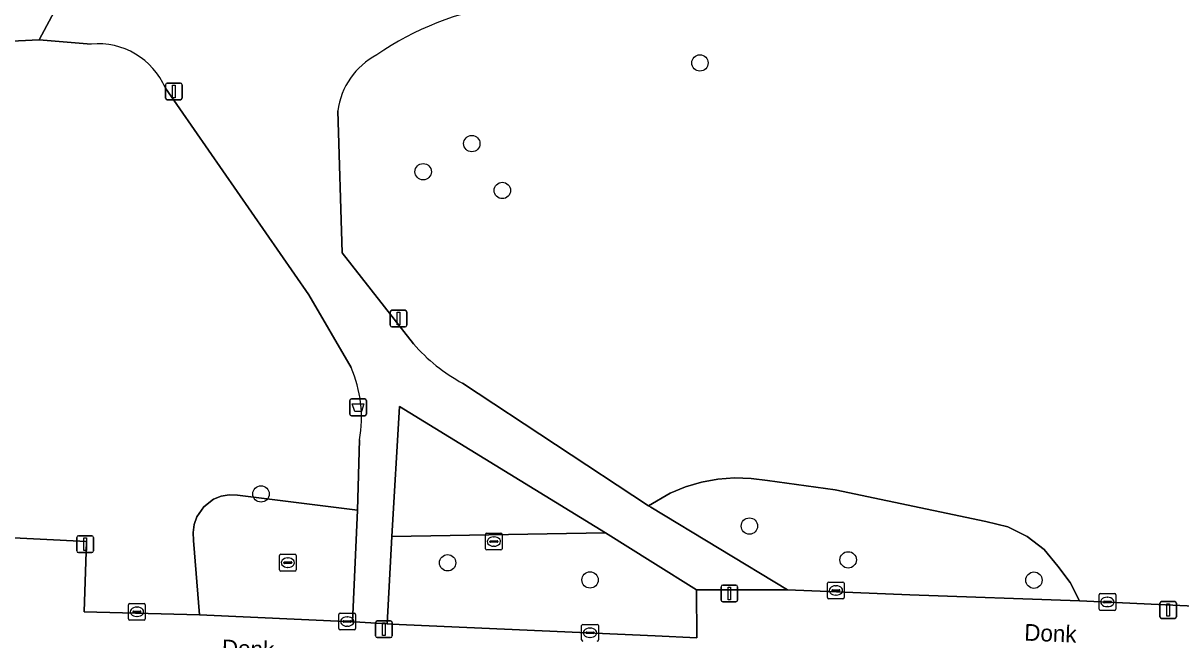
# Model space of a CAD drawing. Extents: x 162989 to 165008, y 383432 to 384338.
# Drawn here: x 164462.2 to 164531.4, y 383904.2 to 383941.1 of the extents above; entities that cross this region are included whole.
import ezdxf

# ---------------------------------------------------------------- set-up
doc = ezdxf.new("R2010")
doc.units = 0
for name, color, linetype in [('IMGEO_Afvalbak', 7, 'Continuous'), ('IMGEO_Boom', 7, 'Continuous'), ('IMGEO_Groenvoorziening', 7, 'Continuous'), ('IMGEO_Kolk', 7, 'Continuous'), ('IMGEO_Lichtmast', 7, 'Continuous'), ('IMGEO_Openbare_ruimte_label', 7, 'Continuous'), ('IMGEO_Rioolput', 7, 'Continuous'), ('IMGEO_Verkeersbordpaal', 7, 'Continuous'), ('IMGEO_Voetpad_gesloten', 7, 'Continuous'), ('IMGEO_Voetpad_open', 7, 'Continuous')]:
    doc.layers.add(name, color=color, linetype=linetype)

msp = doc.modelspace()

# ---------------------------------------------------------------- linework, layer by layer
at = {"layer": 'IMGEO_Afvalbak'}
for p, q in [((164481.745, 383917.756), (164481.745, 383918.556)), ((164481.745, 383918.556), (164481.745, 383917.756)), ((164481.845, 383918.656), (164482.635, 383918.656)), ((164482.635, 383918.656), (164481.845, 383918.656)), ((164482.735, 383918.556), (164482.735, 383917.756)), ((164482.735, 383917.756), (164482.735, 383918.556)), ((164482.635, 383917.656), (164481.845, 383917.656)), ((164481.845, 383917.656), (164482.635, 383917.656))]:
    msp.add_line(p, q, dxfattribs=at)
msp.add_lwpolyline([(164481.888, 383918.37), (164482.592, 383918.37), (164482.443, 383917.9), (164482.037, 383917.9), (164481.888, 383918.37)], dxfattribs=at)
for centre, start, end in [((164481.845, 383918.556), 90, 180), ((164481.845, 383918.556), 90, 180), ((164482.635, 383918.556), 0, 90), ((164482.635, 383918.556), 360, 90), ((164481.845, 383917.756), 180, 270), ((164481.845, 383917.756), 180, 270), ((164482.635, 383917.756), 270, 0), ((164482.635, 383917.756), 270, 0)]:
    msp.add_arc(centre, 0.1, start, end, dxfattribs=at)
at = {"layer": 'IMGEO_Boom'}
for centre in [(164502.679, 383938.768), (164489.039, 383933.94), (164486.13, 383932.255), (164490.863, 383931.134), (164476.435, 383912.973), (164505.638, 383911.049), (164487.59, 383908.851), (164511.541, 383909.029), (164496.106, 383907.828), (164522.646, 383907.813)]:
    msp.add_circle(centre, 0.489, dxfattribs=at)
at = {"layer": 'IMGEO_Groenvoorziening'}
for points in [[(164466.285, 383939.899), (164463.164, 383940.151), (164454.97, 383939.759), (164443.613, 383929.894), (164430.791, 383934.62), (164424.857, 383934.827)], [(164481.823, 383920.545), (164479.303, 383924.894), (164470.717, 383937.265)], [(164481.033, 383935.897), (164481.287, 383927.408), (164485.547, 383921.952)], [(164488.488, 383919.594), (164499.609, 383912.255), (164500.898, 383913.028), (164501.819, 383913.405), (164502.774, 383913.683), (164503.753, 383913.86), (164504.746, 383913.933), (164505.74, 383913.902), (164506.726, 383913.768), (164510.766, 383913.227), (164519.779, 383911.317), (164521.09, 383910.996), (164522.245, 383910.432), (164523.256, 383909.64), (164524.081, 383908.655), (164524.823, 383907.665), (164525.367, 383906.572), (164544.662, 383905.672)], [(164460.037, 383910.421), (164466.006, 383910.13), (164465.853, 383905.927), (164472.757, 383905.748), (164472.405, 383910.181), (164472.369, 383910.668), (164472.435, 383911.151), (164472.6, 383911.611), (164473.017, 383912.211), (164473.599, 383912.653), (164474.05, 383912.837), (164474.531, 383912.924), (164475.037, 383912.906), (164482.212, 383911.994), (164482.331, 383916.217)]]:
    msp.add_lwpolyline(points, dxfattribs=at)
for points in [[(164484.718, 383918.201), (164484.258, 383910.418), (164497.024, 383910.645)], [(164519.779, 383911.317), (164510.766, 383913.227), (164506.726, 383913.768), (164505.74, 383913.902), (164504.746, 383913.933), (164503.753, 383913.86), (164502.774, 383913.683), (164501.819, 383913.405), (164500.898, 383913.028), (164499.609, 383912.255), (164499.74, 383912.173), (164507.921, 383907.228), (164515.234, 383906.928), (164525.367, 383906.572), (164524.823, 383907.665), (164524.081, 383908.655), (164523.256, 383909.64), (164522.245, 383910.432), (164521.09, 383910.996)], [(164482.212, 383911.994), (164475.037, 383912.906), (164474.531, 383912.924), (164474.05, 383912.837), (164473.599, 383912.653), (164473.017, 383912.211), (164472.6, 383911.611), (164472.435, 383911.151), (164472.369, 383910.668), (164472.405, 383910.181), (164472.757, 383905.748), (164481.901, 383905.323)], [(164499.865, 383908.866), (164497.024, 383910.645), (164484.258, 383910.418), (164483.978, 383905.2), (164484.24, 383905.184), (164500, 383904.476), (164502.498, 383904.364), (164502.48, 383907.228)]]:
    msp.add_lwpolyline(points, close=True, dxfattribs=at)
for centre, radius, start, end in [((164493.503, 383924.547), 17.866, 98.37982, 124.62226), ((164466.684, 383935.525), 4.392, 23.33617, 95.21661), ((164485.414, 383935.344), 4.416, 117.83635, 172.81068), ((164493.834, 383929.275), 11.059, 221.46559, 241.09136), ((164474.772, 383917.524), 7.671, 350.19368, 23.19527)]:
    msp.add_arc(centre, radius, start, end, dxfattribs=at)
at = {"layer": 'IMGEO_Kolk'}
for p, q in [((164510.304, 383906.772), (164510.304, 383907.624)), ((164510.379, 383907.698), (164511.231, 383907.698)), ((164510.563, 383907.192), (164510.563, 383907.204)), ((164511.001, 383907.155), (164510.603, 383907.155)), ((164510.606, 383907.241), (164511.004, 383907.241)), ((164510.792, 383907.478), (164510.817, 383907.478)), ((164511.047, 383907.204), (164511.047, 383907.192)), ((164511.305, 383907.624), (164511.305, 383906.772)), ((164511.231, 383906.698), (164510.379, 383906.698)), ((164510.815, 383906.918), (164510.79, 383906.918)), ((164526.539, 383906.081), (164526.539, 383906.933)), ((164526.614, 383907.007), (164527.466, 383907.007)), ((164526.798, 383906.501), (164526.798, 383906.513)), ((164527.236, 383906.464), (164526.838, 383906.464)), ((164526.841, 383906.55), (164527.239, 383906.55)), ((164527.027, 383906.787), (164527.052, 383906.787)), ((164527.282, 383906.513), (164527.282, 383906.501)), ((164527.54, 383906.933), (164527.54, 383906.081)), ((164468.516, 383905.494), (164468.516, 383906.346)), ((164468.591, 383906.42), (164469.443, 383906.42)), ((164468.775, 383905.914), (164468.775, 383905.926)), ((164469.213, 383905.877), (164468.815, 383905.877)), ((164468.818, 383905.963), (164469.216, 383905.963)), ((164469.004, 383906.2), (164469.029, 383906.2)), ((164469.259, 383905.926), (164469.259, 383905.914)), ((164469.517, 383906.346), (164469.517, 383905.494)), ((164481.088, 383904.911), (164481.088, 383905.763)), ((164481.163, 383905.837), (164482.015, 383905.837)), ((164482.089, 383905.763), (164482.089, 383904.911)), ((164527.466, 383906.007), (164526.614, 383906.007)), ((164527.05, 383906.227), (164527.025, 383906.227)), ((164469.443, 383905.42), (164468.591, 383905.42)), ((164469.027, 383905.64), (164469.002, 383905.64)), ((164481.347, 383905.331), (164481.347, 383905.343)), ((164481.785, 383905.294), (164481.387, 383905.294)), ((164481.39, 383905.38), (164481.788, 383905.38)), ((164481.576, 383905.617), (164481.601, 383905.617)), ((164481.831, 383905.343), (164481.831, 383905.331)), ((164495.606, 383904.24), (164495.606, 383905.092)), ((164495.681, 383905.166), (164496.533, 383905.166)), ((164496.607, 383905.092), (164496.607, 383904.24)), ((164482.015, 383904.837), (164481.163, 383904.837)), ((164481.599, 383905.057), (164481.574, 383905.057)), ((164495.865, 383904.66), (164495.865, 383904.672)), ((164496.303, 383904.623), (164495.905, 383904.623)), ((164495.908, 383904.709), (164496.306, 383904.709)), ((164496.117, 383904.386), (164496.092, 383904.386)), ((164496.094, 383904.946), (164496.119, 383904.946)), ((164496.349, 383904.672), (164496.349, 383904.66))]:
    msp.add_line(p, q, dxfattribs=at)
for points in [[(164510.304, 383906.772), (164510.304, 383907.624)], [(164510.379, 383907.698), (164511.231, 383907.698)], [(164511.305, 383907.624), (164511.305, 383906.772)], [(164511.231, 383906.698), (164510.379, 383906.698)], [(164526.539, 383906.081), (164526.539, 383906.933)], [(164526.614, 383907.007), (164527.466, 383907.007)], [(164527.54, 383906.933), (164527.54, 383906.081)], [(164468.516, 383905.494), (164468.516, 383906.346)], [(164468.591, 383906.42), (164469.443, 383906.42)], [(164469.517, 383906.346), (164469.517, 383905.494)], [(164481.088, 383904.911), (164481.088, 383905.763)], [(164481.163, 383905.837), (164482.015, 383905.837)], [(164482.089, 383905.763), (164482.089, 383904.911)], [(164527.466, 383906.007), (164526.614, 383906.007)], [(164469.443, 383905.42), (164468.591, 383905.42)], [(164495.606, 383904.24), (164495.606, 383905.092)], [(164495.681, 383905.166), (164496.533, 383905.166)], [(164496.607, 383905.092), (164496.607, 383904.24)], [(164482.015, 383904.837), (164481.163, 383904.837)]]:
    msp.add_lwpolyline(points, dxfattribs=at)
for centre, radius, start, end in [((164510.381, 383907.622), 0.0765, 91.55205, 178.44795), ((164510.381, 383907.622), 0.0765, 91.55205, 178.44795), ((164510.603, 383907.201), 0.0403, 85.87752, 175.75265), ((164510.6, 383907.191), 0.0366, 178.93798, 274.71019), ((164511.004, 383907.198), 0.043, 264.86636, 352.45326), ((164511.008, 383907.203), 0.0386, 1.73085, 96.63898), ((164511.229, 383907.622), 0.0765, 1.55205, 88.44795), ((164511.229, 383907.622), 0.0765, 1.55205, 88.44795), ((164510.381, 383906.774), 0.0765, 181.55205, 268.44795), ((164510.381, 383906.774), 0.0765, 181.55205, 268.44795), ((164511.229, 383906.774), 0.0765, 271.55205, 358.44795), ((164511.229, 383906.774), 0.0765, 271.55205, 358.44795), ((164526.616, 383906.931), 0.0765, 91.55205, 178.44795), ((164526.616, 383906.931), 0.0765, 91.55205, 178.44795), ((164526.838, 383906.51), 0.0403, 85.87752, 175.75265), ((164526.835, 383906.5), 0.0366, 178.93798, 274.71019), ((164527.239, 383906.507), 0.043, 264.86636, 352.45326), ((164527.243, 383906.512), 0.0386, 1.73085, 96.63898), ((164527.464, 383906.931), 0.0765, 1.55205, 88.44795), ((164527.464, 383906.931), 0.0765, 1.55205, 88.44795), ((164468.593, 383906.344), 0.0765, 91.55205, 178.44795), ((164468.593, 383906.344), 0.0765, 91.55205, 178.44795), ((164468.815, 383905.923), 0.0403, 85.87752, 175.75265), ((164468.812, 383905.913), 0.0366, 178.93798, 274.71019), ((164469.216, 383905.92), 0.043, 264.86636, 352.45326), ((164469.22, 383905.925), 0.0386, 1.73085, 96.63898), ((164469.441, 383906.344), 0.0765, 1.55205, 88.44795), ((164469.441, 383906.344), 0.0765, 1.55205, 88.44795), ((164481.165, 383905.761), 0.0765, 91.55205, 178.44795), ((164481.165, 383905.761), 0.0765, 91.55205, 178.44795), ((164482.013, 383905.761), 0.0765, 1.55205, 88.44795), ((164482.013, 383905.761), 0.0765, 1.55205, 88.44795), ((164526.616, 383906.083), 0.0765, 181.55205, 268.44795), ((164526.616, 383906.083), 0.0765, 181.55205, 268.44795), ((164527.464, 383906.083), 0.0765, 271.55205, 358.44795), ((164527.464, 383906.083), 0.0765, 271.55205, 358.44795), ((164468.593, 383905.496), 0.0765, 181.55205, 268.44795), ((164468.593, 383905.496), 0.0765, 181.55205, 268.44795), ((164469.441, 383905.496), 0.0765, 271.55205, 358.44795), ((164469.441, 383905.496), 0.0765, 271.55205, 358.44795), ((164481.387, 383905.34), 0.0403, 85.87752, 175.75265), ((164481.384, 383905.33), 0.0366, 178.93798, 274.71019), ((164481.788, 383905.337), 0.043, 264.86636, 352.45326), ((164481.792, 383905.342), 0.0386, 1.73085, 96.63898), ((164495.683, 383905.09), 0.0765, 91.55205, 178.44795), ((164495.683, 383905.09), 0.0765, 91.55205, 178.44795), ((164496.531, 383905.09), 0.0765, 1.55205, 88.44795), ((164496.531, 383905.09), 0.0765, 1.55205, 88.44795), ((164481.165, 383904.913), 0.0765, 181.55205, 268.44795), ((164481.165, 383904.913), 0.0765, 181.55205, 268.44795), ((164482.013, 383904.913), 0.0765, 271.55205, 358.44795), ((164482.013, 383904.913), 0.0765, 271.55205, 358.44795), ((164495.905, 383904.669), 0.0403, 85.87752, 175.75265), ((164495.902, 383904.659), 0.0366, 178.93798, 274.71019), ((164496.306, 383904.666), 0.043, 264.86636, 352.45326), ((164496.31, 383904.671), 0.0386, 1.73085, 96.63898), ((164495.683, 383904.242), 0.0765, 181.55205, 268.44795), ((164495.683, 383904.242), 0.0765, 181.55205, 268.44795), ((164496.531, 383904.242), 0.0765, 271.55205, 358.44795), ((164496.531, 383904.242), 0.0765, 271.55205, 358.44795)]:
    msp.add_arc(centre, radius, start, end, dxfattribs=at)
for centre, major_axis, ratio, start_param, end_param in [((164510.791, 383907.198), (-0.387, 0.002), 0.722429, 4.712389, 7.853982), ((164510.816, 383907.198), (-0.39, 0.002), 0.717154, 1.570796, 4.712389), ((164527.026, 383906.507), (-0.387, 0.002), 0.722429, 4.712389, 7.853982), ((164527.051, 383906.507), (-0.39, 0.002), 0.717154, 1.570796, 4.712389), ((164469.003, 383905.92), (-0.387, 0.002), 0.722429, 4.712389, 7.853982), ((164469.028, 383905.92), (-0.39, 0.002), 0.717154, 1.570796, 4.712389), ((164481.575, 383905.337), (-0.387, 0.002), 0.722429, 4.712389, 7.853982), ((164481.6, 383905.337), (-0.39, 0.002), 0.717154, 1.570796, 4.712389), ((164496.093, 383904.666), (-0.387, 0.002), 0.722429, 4.712389, 7.853982), ((164496.118, 383904.666), (-0.39, 0.002), 0.717154, 1.570796, 4.712389)]:
    msp.add_ellipse(centre, major_axis=major_axis, ratio=ratio, start_param=start_param, end_param=end_param, dxfattribs=at)
at = {"layer": 'IMGEO_Lichtmast'}
for p, q in [((164470.729, 383936.66), (164470.729, 383937.46)), ((164470.729, 383937.46), (164470.729, 383936.66)), ((164470.829, 383937.56), (164471.619, 383937.56)), ((164471.619, 383937.56), (164470.829, 383937.56)), ((164471.719, 383937.46), (164471.719, 383936.66)), ((164471.719, 383936.66), (164471.719, 383937.46)), ((164471.619, 383936.56), (164470.829, 383936.56)), ((164470.829, 383936.56), (164471.619, 383936.56)), ((164465.424, 383909.566), (164465.424, 383910.366)), ((164465.424, 383910.366), (164465.424, 383909.566)), ((164465.524, 383910.466), (164466.314, 383910.466)), ((164466.314, 383910.466), (164465.524, 383910.466)), ((164466.414, 383910.366), (164466.414, 383909.566)), ((164466.414, 383909.566), (164466.414, 383910.366)), ((164466.314, 383909.466), (164465.524, 383909.466)), ((164465.524, 383909.466), (164466.314, 383909.466)), ((164503.94, 383906.619), (164503.94, 383907.419)), ((164503.94, 383907.419), (164503.94, 383906.619)), ((164504.04, 383907.519), (164504.83, 383907.519)), ((164504.83, 383907.519), (164504.04, 383907.519)), ((164504.93, 383907.419), (164504.93, 383906.619)), ((164504.93, 383906.619), (164504.93, 383907.419)), ((164504.83, 383906.519), (164504.04, 383906.519)), ((164504.04, 383906.519), (164504.83, 383906.519)), ((164530.278, 383906.527), (164531.068, 383906.527)), ((164531.068, 383906.527), (164530.278, 383906.527)), ((164530.178, 383905.627), (164530.178, 383906.427)), ((164530.178, 383906.427), (164530.178, 383905.627)), ((164531.168, 383906.427), (164531.168, 383905.627)), ((164531.168, 383905.627), (164531.168, 383906.427)), ((164483.287, 383904.477), (164483.287, 383905.277)), ((164483.287, 383905.277), (164483.287, 383904.477)), ((164483.387, 383905.377), (164484.177, 383905.377)), ((164484.177, 383905.377), (164483.387, 383905.377)), ((164484.277, 383905.277), (164484.277, 383904.477)), ((164484.277, 383904.477), (164484.277, 383905.277)), ((164531.068, 383905.527), (164530.278, 383905.527)), ((164530.278, 383905.527), (164531.068, 383905.527)), ((164484.177, 383904.377), (164483.387, 383904.377)), ((164483.387, 383904.377), (164484.177, 383904.377))]:
    msp.add_line(p, q, dxfattribs=at)
for points in [[(164471.149, 383937.435), (164471.299, 383937.435), (164471.299, 383936.685), (164471.149, 383936.685), (164471.149, 383937.435)], [(164465.844, 383910.341), (164465.994, 383910.341), (164465.994, 383909.591), (164465.844, 383909.591), (164465.844, 383910.341)], [(164504.36, 383907.394), (164504.51, 383907.394), (164504.51, 383906.644), (164504.36, 383906.644), (164504.36, 383907.394)], [(164530.598, 383906.402), (164530.748, 383906.402), (164530.748, 383905.652), (164530.598, 383905.652), (164530.598, 383906.402)], [(164483.707, 383905.252), (164483.857, 383905.252), (164483.857, 383904.502), (164483.707, 383904.502), (164483.707, 383905.252)]]:
    msp.add_lwpolyline(points, dxfattribs=at)
for centre, start, end in [((164470.829, 383937.46), 90, 180), ((164470.829, 383937.46), 90, 180), ((164471.619, 383937.46), 0, 90), ((164471.619, 383937.46), 360, 90), ((164470.829, 383936.66), 180, 270), ((164470.829, 383936.66), 180, 270), ((164471.619, 383936.66), 270, 0), ((164471.619, 383936.66), 270, 0), ((164465.524, 383910.366), 90, 180), ((164465.524, 383910.366), 90, 180), ((164466.314, 383910.366), 0, 90), ((164466.314, 383910.366), 360, 90), ((164465.524, 383909.566), 180, 270), ((164465.524, 383909.566), 180, 270), ((164466.314, 383909.566), 270, 0), ((164466.314, 383909.566), 270, 0), ((164504.04, 383907.419), 90, 180), ((164504.04, 383907.419), 90, 180), ((164504.83, 383907.419), 0, 90), ((164504.83, 383907.419), 360, 90), ((164504.04, 383906.619), 180, 270), ((164504.04, 383906.619), 180, 270), ((164504.83, 383906.619), 270, 0), ((164504.83, 383906.619), 270, 0), ((164530.278, 383906.427), 90, 180), ((164530.278, 383906.427), 90, 180), ((164531.068, 383906.427), 0, 90), ((164531.068, 383906.427), 360, 90), ((164483.387, 383905.277), 90, 180), ((164483.387, 383905.277), 90, 180), ((164484.177, 383905.277), 0, 90), ((164484.177, 383905.277), 360, 90), ((164530.278, 383905.627), 180, 270), ((164530.278, 383905.627), 180, 270), ((164531.068, 383905.627), 270, 0), ((164531.068, 383905.627), 270, 0), ((164483.387, 383904.477), 180, 270), ((164483.387, 383904.477), 180, 270), ((164484.177, 383904.477), 270, 0), ((164484.177, 383904.477), 270, 0)]:
    msp.add_arc(centre, 0.1, start, end, dxfattribs=at)
at = {"layer": 'IMGEO_Rioolput'}
for p, q in [((164489.93, 383910.622), (164490.782, 383910.622)), ((164489.855, 383909.696), (164489.855, 383910.548)), ((164490.114, 383910.116), (164490.114, 383910.128)), ((164490.552, 383910.079), (164490.154, 383910.079)), ((164490.157, 383910.165), (164490.555, 383910.165)), ((164490.343, 383910.402), (164490.368, 383910.402)), ((164490.598, 383910.128), (164490.598, 383910.116)), ((164490.856, 383910.548), (164490.856, 383909.696)), ((164477.538, 383908.434), (164477.538, 383909.286)), ((164477.613, 383909.36), (164478.465, 383909.36)), ((164478.539, 383909.286), (164478.539, 383908.434)), ((164490.782, 383909.622), (164489.93, 383909.622)), ((164490.366, 383909.842), (164490.341, 383909.842)), ((164477.797, 383908.854), (164477.797, 383908.866)), ((164478.235, 383908.817), (164477.837, 383908.817)), ((164477.84, 383908.903), (164478.238, 383908.903)), ((164478.049, 383908.58), (164478.024, 383908.58)), ((164478.026, 383909.14), (164478.051, 383909.14)), ((164478.281, 383908.866), (164478.281, 383908.854)), ((164478.465, 383908.36), (164477.613, 383908.36))]:
    msp.add_line(p, q, dxfattribs=at)
for points in [[(164489.93, 383910.622), (164490.782, 383910.622)], [(164489.855, 383909.696), (164489.855, 383910.548)], [(164490.856, 383910.548), (164490.856, 383909.696)], [(164477.538, 383908.434), (164477.538, 383909.286)], [(164477.613, 383909.36), (164478.465, 383909.36)], [(164478.539, 383909.286), (164478.539, 383908.434)], [(164490.782, 383909.622), (164489.93, 383909.622)], [(164478.465, 383908.36), (164477.613, 383908.36)]]:
    msp.add_lwpolyline(points, dxfattribs=at)
for centre, radius, start, end in [((164489.932, 383910.546), 0.0765, 91.55205, 178.44795), ((164489.932, 383910.546), 0.0765, 91.55205, 178.44795), ((164490.78, 383910.546), 0.0765, 1.55205, 88.44795), ((164490.78, 383910.546), 0.0765, 1.55205, 88.44795), ((164490.154, 383910.125), 0.0403, 85.87752, 175.75265), ((164490.151, 383910.115), 0.0366, 178.93798, 274.71019), ((164490.555, 383910.122), 0.043, 264.86636, 352.45326), ((164490.559, 383910.127), 0.0386, 1.73085, 96.63898), ((164477.615, 383909.284), 0.0765, 91.55205, 178.44795), ((164477.615, 383909.284), 0.0765, 91.55205, 178.44795), ((164478.463, 383909.284), 0.0765, 1.55205, 88.44795), ((164478.463, 383909.284), 0.0765, 1.55205, 88.44795), ((164489.932, 383909.698), 0.0765, 181.55205, 268.44795), ((164489.932, 383909.698), 0.0765, 181.55205, 268.44795), ((164490.78, 383909.698), 0.0765, 271.55205, 358.44795), ((164490.78, 383909.698), 0.0765, 271.55205, 358.44795), ((164477.837, 383908.863), 0.0403, 85.87752, 175.75265), ((164477.834, 383908.853), 0.0366, 178.93798, 274.71019), ((164478.238, 383908.86), 0.043, 264.86636, 352.45326), ((164478.242, 383908.865), 0.0386, 1.73085, 96.63898), ((164477.615, 383908.436), 0.0765, 181.55205, 268.44795), ((164477.615, 383908.436), 0.0765, 181.55205, 268.44795), ((164478.463, 383908.436), 0.0765, 271.55205, 358.44795), ((164478.463, 383908.436), 0.0765, 271.55205, 358.44795)]:
    msp.add_arc(centre, radius, start, end, dxfattribs=at)
for centre, major_axis, ratio, start_param, end_param in [((164490.342, 383910.122), (-0.387, 0.002), 0.722429, 4.712389, 7.853982), ((164490.367, 383910.122), (-0.39, 0.002), 0.717154, 1.570796, 4.712389), ((164478.025, 383908.86), (-0.387, 0.002), 0.722429, 4.712389, 7.853982), ((164478.05, 383908.86), (-0.39, 0.002), 0.717154, 1.570796, 4.712389)]:
    msp.add_ellipse(centre, major_axis=major_axis, ratio=ratio, start_param=start_param, end_param=end_param, dxfattribs=at)
at = {"layer": 'IMGEO_Verkeersbordpaal'}
for p, q in [((164484.159, 383923.067), (164484.159, 383923.867)), ((164484.159, 383923.867), (164484.159, 383923.067)), ((164484.259, 383923.967), (164485.049, 383923.967)), ((164485.049, 383923.967), (164484.259, 383923.967)), ((164485.149, 383923.867), (164485.149, 383923.067)), ((164485.149, 383923.067), (164485.149, 383923.867)), ((164485.049, 383922.967), (164484.259, 383922.967)), ((164484.259, 383922.967), (164485.049, 383922.967))]:
    msp.add_line(p, q, dxfattribs=at)
msp.add_lwpolyline([(164484.579, 383923.842), (164484.729, 383923.842), (164484.729, 383923.092), (164484.579, 383923.092), (164484.579, 383923.842)], dxfattribs=at)
for centre, start, end in [((164484.259, 383923.867), 90, 180), ((164484.259, 383923.867), 90, 180), ((164485.049, 383923.867), 0, 90), ((164485.049, 383923.867), 360, 90), ((164484.259, 383923.067), 180, 270), ((164484.259, 383923.067), 180, 270), ((164485.049, 383923.067), 270, 0), ((164485.049, 383923.067), 270, 0)]:
    msp.add_arc(centre, 0.1, start, end, dxfattribs=at)
at = {"layer": 'IMGEO_Voetpad_gesloten'}
for points in [[(164486.739, 383946.449), (164485.787, 383946.771), (164485.691, 383946.354), (164483.172, 383947.226), (164482.613, 383947.577), (164478.682, 383944.172), (164477.162, 383943.713), (164474.453, 383943.047), (164472.453, 383942.672), (164469.163, 383942.639), (164467.672, 383943.608), (164465.876, 383945.227), (164463.164, 383940.151), (164466.285, 383939.899)], [(164470.717, 383937.265), (164479.303, 383924.894), (164481.823, 383920.545)], [(164485.547, 383921.952), (164481.287, 383927.408), (164481.033, 383935.897)], [(164482.331, 383916.217), (164482.212, 383911.994), (164481.901, 383905.323), (164482.34, 383905.303), (164483.978, 383905.2), (164484.258, 383910.418), (164484.718, 383918.201), (164497.024, 383910.645), (164499.865, 383908.866), (164502.48, 383907.228), (164507.921, 383907.228), (164499.74, 383912.173), (164499.609, 383912.255), (164488.488, 383919.594)]]:
    msp.add_lwpolyline(points, dxfattribs=at)
for centre, radius, start, end in [((164493.503, 383924.547), 17.866, 98.37982, 124.62226), ((164466.684, 383935.525), 4.392, 23.33617, 95.21661), ((164485.414, 383935.344), 4.416, 117.83635, 172.81068), ((164493.834, 383929.275), 11.059, 221.46559, 241.09136), ((164474.772, 383917.524), 7.671, 350.19368, 23.19527)]:
    msp.add_arc(centre, radius, start, end, dxfattribs=at)
at = {"layer": 'IMGEO_Voetpad_open'}
for points in [[(164454.97, 383939.759), (164463.164, 383940.151), (164465.876, 383945.227)], [(164466.006, 383910.13), (164460.037, 383910.421)], [(164544.662, 383905.672), (164525.367, 383906.572), (164515.234, 383906.928), (164507.921, 383907.228), (164502.48, 383907.228), (164502.498, 383904.364), (164500, 383904.476), (164484.24, 383905.184), (164483.978, 383905.2), (164482.34, 383905.303), (164481.901, 383905.323), (164472.757, 383905.748), (164465.853, 383905.927), (164466.006, 383910.13)]]:
    msp.add_lwpolyline(points, dxfattribs=at)

# ---------------------------------------------------------------- texts
at = {"layer": 'IMGEO_Openbare_ruimte_label'}
for p in [(164522.055, 383904.199), (164474.078, 383903.268)]:
    msp.add_text('Donk', height=1, rotation=357.64984, dxfattribs=at).set_placement(p)

doc.saveas('drawing.dxf')
